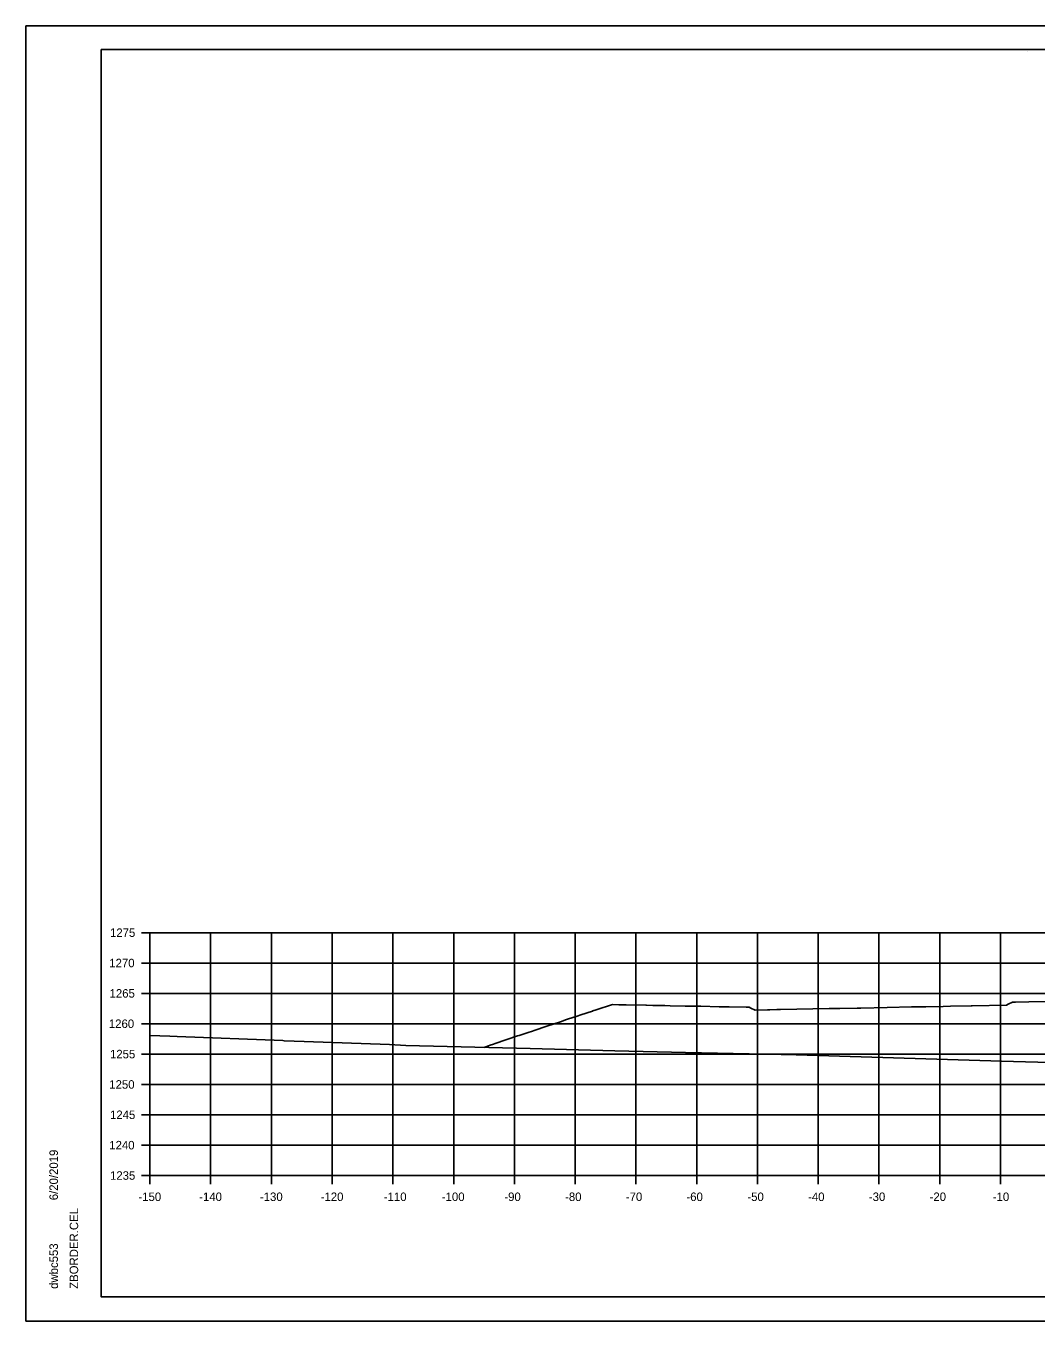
# Model space of a CAD drawing. Extents: x -70 to 701944, y -4 to 666871.
# Drawn here: x 663540 to 663706.3, y 658137 to 658350.4 of the extents above; entities that cross this region are included whole.
import ezdxf

# ---------------------------------------------------------------- set-up
doc = ezdxf.new("R2010")
doc.units = 0
for name, color, linetype in [('R_Axis', 7, 'Continuous'), ('R_Axis Annot', 7, 'Continuous'), ('R_Border', 7, 'Continuous'), ('R_Exist Surface', 7, 'Continuous'), ('R_Fin Surface', 7, 'Continuous'), ('R_Grid', 7, 'Continuous'), ('R_No Plot', 7, 'Continuous')]:
    doc.layers.add(name, color=color, linetype=linetype)

msp = doc.modelspace()

# ---------------------------------------------------------------- linework, layer by layer
at = {"layer": 'R_Axis'}
for p, q in [((663559.05, 658201.02), (663560.45, 658201.02)), ((663560.45, 658161.02), (663560.45, 658201.02)), ((663559.05, 658196.02), (663560.45, 658196.02)), ((663559.05, 658191.02), (663560.45, 658191.02)), ((663559.05, 658186.02), (663560.45, 658186.02)), ((663559.05, 658181.02), (663560.45, 658181.02)), ((663559.05, 658176.02), (663560.45, 658176.02)), ((663559.05, 658171.02), (663560.45, 658171.02)), ((663559.05, 658166.02), (663560.45, 658166.02)), ((663559.05, 658161.02), (663560.45, 658161.02)), ((663560.45, 658161.02), (663860.45, 658161.02)), ((663560.45, 658159.62), (663560.45, 658161.02)), ((663570.45, 658159.62), (663570.45, 658161.02)), ((663580.45, 658159.62), (663580.45, 658161.02)), ((663590.45, 658159.62), (663590.45, 658161.02)), ((663600.45, 658159.62), (663600.45, 658161.02)), ((663610.45, 658159.62), (663610.45, 658161.02)), ((663620.45, 658159.62), (663620.45, 658161.02)), ((663630.45, 658159.62), (663630.45, 658161.02)), ((663640.45, 658159.62), (663640.45, 658161.02)), ((663650.45, 658159.62), (663650.45, 658161.02)), ((663660.45, 658159.62), (663660.45, 658161.02)), ((663670.45, 658159.62), (663670.45, 658161.02)), ((663680.45, 658159.62), (663680.45, 658161.02)), ((663690.45, 658159.62), (663690.45, 658161.02)), ((663700.45, 658159.62), (663700.45, 658161.02))]:
    msp.add_line(p, q, dxfattribs=at)
at = {"layer": 'R_Border'}
for p, q in [((663552.45, 658346.48), (663868.63, 658346.48)), ((663552.45, 658141.02), (663552.45, 658346.48)), ((663704.97, 658346.22), (663704.97, 658346.22)), ((663704.97, 658346.22), (663704.97, 658346.22)), ((663552.45, 658141.02), (663552.45, 658141.02)), ((663868.63, 658141.02), (663552.45, 658141.02))]:
    msp.add_line(p, q, dxfattribs=at)
at = {"layer": 'R_Exist Surface'}
msp.add_lwpolyline([(663560.45, 658184.09), (663563.75, 658183.96), (663564.92, 658183.93), (663582.34, 658183.24), (663582.53, 658183.23), (663585.85, 658183.1), (663599.86, 658182.61), (663602.59, 658182.45), (663623.03, 658181.93), (663636.99, 658181.57), (663648.59, 658181.28), (663664.33, 658180.94), (663665.06, 658180.93), (663700.62, 658179.87), (663710.57, 658179.57)], dxfattribs=at)
at = {"layer": 'R_Fin Surface'}
msp.add_lwpolyline([(663615.39, 658182.12), (663616.35, 658182.45), (663616.47, 658182.49), (663617, 658182.67), (663617.3, 658182.77), (663620.98, 658184.02), (663621.23, 658184.1), (663622.71, 658184.59), (663623.4, 658184.82), (663623.72, 658184.92), (663625.8, 658185.63), (663628.01, 658186.35), (663629.02, 658186.7), (663629.18, 658186.75), (663630.79, 658187.28), (663631.38, 658187.48), (663633.3, 658188.11), (663633.37, 658188.13), (663633.88, 658188.3), (663636.58, 658189.18), (663637.63, 658189.16), (663637.69, 658189.16), (663638.19, 658189.15), (663638.87, 658189.14), (663642.09, 658189.07), (663642.19, 658189.07), (663643.26, 658189.05), (663643.67, 658189.04), (663645.22, 658189.01), (663646.1, 658188.99), (663648.58, 658188.94), (663649.5, 658188.93), (663649.92, 658188.92), (663650.48, 658188.91), (663650.54, 658188.91), (663651.15, 658188.89), (663654.14, 658188.83), (663655.48, 658188.81), (663655.78, 658188.8), (663658.58, 658188.74), (663658.72, 658188.74), (663659.08, 658188.74), (663659.37, 658188.61), (663660.08, 658188.26), (663662.13, 658188.31), (663662.26, 658188.31), (663662.49, 658188.31), (663663.65, 658188.34), (663664.23, 658188.35), (663672.24, 658188.51), (663672.69, 658188.52), (663674.02, 658188.54), (663676.88, 658188.6), (663677.46, 658188.61), (663681.82, 658188.7), (663685.81, 658188.78), (663687.89, 658188.82), (663688.17, 658188.83), (663691.04, 658188.88), (663692.23, 658188.91), (663695.63, 658188.98), (663695.77, 658188.98), (663701.45, 658189.09), (663701.74, 658189.23), (663702.45, 658189.57), (663702.59, 658189.57), (663702.95, 658189.57), (663705.11, 658189.62), (663710.45, 658189.72)], dxfattribs=at)
at = {"layer": 'R_Grid'}
for p, q in [((663560.45, 658201.02), (663860.45, 658201.02)), ((663560.45, 658161.02), (663560.45, 658201.02)), ((663570.45, 658161.02), (663570.45, 658201.02)), ((663580.45, 658161.02), (663580.45, 658201.02)), ((663590.45, 658161.02), (663590.45, 658201.02)), ((663600.45, 658161.02), (663600.45, 658201.02)), ((663610.45, 658161.02), (663610.45, 658201.02)), ((663620.45, 658161.02), (663620.45, 658201.02)), ((663630.45, 658161.02), (663630.45, 658201.02)), ((663640.45, 658161.02), (663640.45, 658201.02)), ((663650.45, 658161.02), (663650.45, 658201.02)), ((663660.45, 658161.02), (663660.45, 658201.02)), ((663670.45, 658161.02), (663670.45, 658201.02)), ((663680.45, 658161.02), (663680.45, 658201.02)), ((663690.45, 658161.02), (663690.45, 658201.02)), ((663700.45, 658161.02), (663700.45, 658201.02)), ((663560.45, 658196.02), (663860.45, 658196.02)), ((663560.45, 658191.02), (663860.45, 658191.02)), ((663560.45, 658186.02), (663860.45, 658186.02)), ((663560.45, 658181.02), (663860.45, 658181.02)), ((663560.45, 658176.02), (663860.45, 658176.02)), ((663560.45, 658171.02), (663860.45, 658171.02)), ((663560.45, 658166.02), (663860.45, 658166.02)), ((663560.45, 658161.02), (663860.45, 658161.02))]:
    msp.add_line(p, q, dxfattribs=at)
at = {"layer": 'R_No Plot'}
for p, q in [((663540.05, 658350.38), (663873.38, 658350.38)), ((663540.05, 658137.04), (663873.38, 658137.04))]:
    msp.add_line(p, q, dxfattribs=at)
for points in [[(663540.04, 658350.38), (663873.38, 658350.38), (663873.38, 658137.04), (663540.04, 658137.04)], [(663786.37, 658346.48), (663786.37, 658336.6), (663822.1, 658336.6), (663822.1, 658333.68), (663845.3, 658333.68), (663845.3, 658309.35), (663868.63, 658309.35), (663868.63, 658141.02), (663552.45, 658141.02), (663552.45, 658346.48)]]:
    msp.add_lwpolyline(points, close=True, dxfattribs=at)

# ---------------------------------------------------------------- texts
at = {"layer": 'R_Axis Annot'}
for s, p in [('1275', (663553.88, 658200.32)), ('1270', (663553.76, 658195.32)), ('1265', (663553.81, 658190.32)), ('1260', (663553.69, 658185.32)), ('1255', (663553.88, 658180.32)), ('1250', (663553.76, 658175.32)), ('1245', (663553.88, 658170.32)), ('1240', (663553.76, 658165.32)), ('1235', (663553.88, 658160.32)), ('-150', (663558.56, 658156.82)), ('-140', (663568.56, 658156.82)), ('-130', (663578.56, 658156.82)), ('-120', (663588.56, 658156.82)), ('-110', (663598.95, 658156.82)), ('-100', (663608.5, 658156.82)), ('-90', (663618.79, 658156.82)), ('-80', (663628.79, 658156.82)), ('-70', (663638.79, 658156.82)), ('-60', (663648.76, 658156.82)), ('-50', (663658.79, 658156.82)), ('-40', (663668.79, 658156.82)), ('-30', (663678.79, 658156.82)), ('-20', (663688.79, 658156.82)), ('-10', (663699.19, 658156.82))]:
    msp.add_text(s, height=1.4, dxfattribs=at).set_placement(p)
at = {"layer": 'R_Border'}
for s, p in [('6/20/2019', (663545.31, 658156.95)), ('ZBORDER.CEL', (663548.64, 658142.35)), ('dwbc553', (663545.31, 658142.35))]:
    msp.add_text(s, height=1.4, rotation=90, dxfattribs=at).set_placement(p)

doc.saveas('drawing.dxf')
